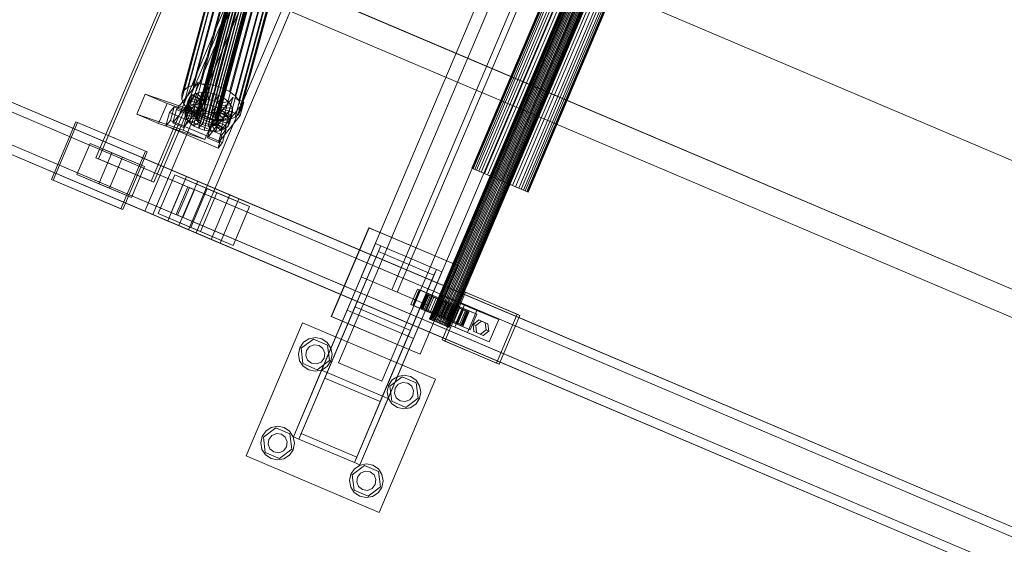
# Model space of a CAD drawing. Header units: millimetres. Extents: x -4738 to 65662, y -68080 to 6847.
# Tile 593 of 656: x 24950 to 25767, y -21826 to -21391. Entities that reach past the tile are written whole.
import ezdxf

# ---------------------------------------------------------------- set-up
doc = ezdxf.new("R2010")
doc.units = ezdxf.units.MM
doc.layers.add('superior_C10', color=7, linetype='Continuous', lineweight=0)

msp = doc.modelspace()

# ---------------------------------------------------------------- linework, layer by layer
at = {"layer": 'superior_C10'}
for p, q in [((18241.459, -18440.523), (27684.903, -22449.244)), ((27685.833, -22449.639), (18242.389, -18440.917)), ((25013.369, -21505.298), (25345.506, -20722.876)), ((25347.72, -20723.816), (25015.584, -21506.238)), ((25054.002, -21549.706), (25405.677, -20721.259)), ((25412.135, -20724), (25060.461, -21552.448)), ((25441.749, -20736.571), (25090.075, -21565.019)), ((25096.534, -21567.761), (25448.208, -20739.313)), ((25391.318, -20742.323), (25059.181, -21524.745)), ((25061.396, -21525.685), (25393.532, -20743.263)), ((25214.661, -21675.491), (25607.76, -20749.457)), ((25643.66, -20764.696), (25250.56, -21690.73)), ((25569.567, -20812.557), (25233.523, -21604.185)), ((25594.881, -20823.303), (25258.837, -21614.931)), ((25263.439, -21616.884), (25599.484, -20825.257)), ((25633.941, -20829.02), (25290.082, -21639.058)), ((25290.236, -21639.123), (25634.095, -20829.085)), ((25634.352, -20829.195), (25290.493, -21639.232)), ((25634.801, -20829.385), (25290.942, -21639.423)), ((25635.298, -20829.596), (25291.438, -21639.634)), ((25636.013, -20829.9), (25292.153, -21639.937)), ((25636.715, -20830.198), (25292.855, -21640.235)), ((25637.646, -20830.593), (25293.787, -21640.631)), ((25638.506, -20830.958), (25294.647, -21640.996)), ((25639.591, -20831.419), (25295.732, -21641.456)), ((25640.55, -20831.826), (25296.691, -21641.863)), ((25288.753, -21627.63), (25624.797, -20836.002)), ((25641.715, -20832.32), (25297.855, -21642.358)), ((25642.707, -20832.741), (25298.848, -21642.779)), ((25643.872, -20833.236), (25300.013, -21643.273)), ((25644.831, -20833.643), (25300.972, -21643.68)), ((25645.916, -20834.104), (25302.057, -21644.141)), ((25646.776, -20834.468), (25302.917, -21644.506)), ((25647.708, -20834.864), (25303.848, -21644.902)), ((25648.41, -20835.162), (25304.55, -21645.2)), ((25649.125, -20835.466), (25305.265, -21645.503)), ((25649.621, -20835.676), (25305.762, -21645.714)), ((25650.07, -20835.867), (25306.211, -21645.905)), ((25650.327, -20835.976), (25306.468, -21646.014)), ((25650.481, -20836.041), (25306.621, -21646.079)), ((25568.524, -20941.23), (25325.361, -21514.055)), ((25325.794, -21514.239), (25568.957, -20941.413)), ((25569.682, -20941.721), (25326.519, -21514.547)), ((25570.951, -20942.26), (25327.788, -21515.085)), ((25572.352, -20942.854), (25329.189, -21515.68)), ((25574.37, -20943.711), (25331.206, -21516.536)), ((25576.351, -20944.552), (25333.188, -21517.377)), ((25578.98, -20945.668), (25335.817, -21518.494)), ((25581.407, -20946.698), (25338.244, -21519.524)), ((25584.469, -20947.998), (25341.306, -21520.824)), ((25587.176, -20949.147), (25344.013, -21521.973)), ((25590.462, -20950.542), (25347.299, -21523.368)), ((25593.264, -20951.732), (25350.101, -21524.557)), ((25596.55, -20953.127), (25353.387, -21525.952)), ((25599.257, -20954.275), (25356.094, -21527.101)), ((25602.319, -20955.575), (25359.156, -21528.401)), ((25604.746, -20956.605), (25361.582, -21529.431)), ((25607.375, -20957.722), (25364.212, -21530.547)), ((25609.357, -20958.563), (25366.193, -21531.388)), ((25611.374, -20959.419), (25368.211, -21532.245)), ((25612.775, -20960.014), (25369.612, -21532.84)), ((25614.044, -20960.553), (25370.881, -21533.378)), ((25614.769, -20960.86), (25371.606, -21533.686)), ((25615.202, -20961.044), (25372.039, -21533.869)), ((25088.591, -21520.934), (24006.42, -21061.555)), ((25097.818, -21524.851), (24015.647, -21065.472)), ((25124.576, -21536.21), (24042.405, -21076.83)), ((25085.425, -21527.738), (24038.315, -21083.242)), ((25131.958, -21539.343), (24049.786, -21079.964)), ((25095.124, -21531.855), (24048.014, -21087.359)), ((25072.961, -21557.754), (23990.79, -21098.375)), ((24000.017, -21102.292), (25082.188, -21561.671)), ((25075.656, -21550.75), (24028.547, -21106.255)), ((25108.946, -21573.03), (24026.775, -21113.65)), ((24034.156, -21116.784), (25116.328, -21576.163)), ((24038.246, -21110.372), (25085.355, -21554.867)), ((25171.292, -21251.857), (26055.345, -21627.136)), ((26056.444, -21627.602), (25172.391, -21252.324)), ((25152.641, -21264.342), (25096.517, -21472.782)), ((25152.647, -21262.991), (25096.522, -21471.43)), ((25097.122, -21470.233), (25153.246, -21261.793)), ((25154.398, -21260.831), (25098.273, -21469.271)), ((25148.049, -21264.403), (25099.666, -21444.092)), ((25156.024, -21260.17), (25099.9, -21468.609)), ((25158.014, -21259.855), (25101.889, -21468.294)), ((25160.232, -21259.907), (25104.107, -21468.347)), ((25154.308, -21264.551), (25105.925, -21444.24)), ((25162.526, -21260.323), (25106.402, -21468.763)), ((25164.741, -21261.075), (25108.617, -21469.515)), ((25166.725, -21262.111), (25110.601, -21470.551)), ((25168.344, -21263.361), (25112.22, -21471.801)), ((25169.487, -21264.74), (25113.362, -21473.179)), ((25086.209, -21449.563), (25134.592, -21269.874)), ((25137.843, -21267.158), (25089.46, -21446.848)), ((25142.433, -21265.292), (25094.05, -21444.982)), ((25153.23, -21265.755), (25097.106, -21474.195)), ((25154.373, -21267.133), (25098.248, -21475.573)), ((25155.991, -21268.383), (25099.867, -21476.823)), ((25157.976, -21269.419), (25101.851, -21477.859)), ((25160.191, -21270.171), (25104.066, -21478.611)), ((25162.485, -21270.588), (25106.361, -21479.027)), ((25164.703, -21270.64), (25108.578, -21479.08)), ((25166.693, -21270.325), (25110.568, -21478.765)), ((25168.319, -21269.664), (25112.195, -21478.103)), ((25160.783, -21265.726), (25112.4, -21445.415)), ((25169.471, -21268.702), (25113.346, -21477.141)), ((25170.07, -21267.504), (25113.946, -21475.944)), ((25170.075, -21266.153), (25113.951, -21474.592)), ((25167.034, -21267.848), (25118.651, -21447.537)), ((25172.635, -21270.772), (25124.252, -21450.462)), ((25132.887, -21277.067), (25084.504, -21456.756)), ((25132.902, -21273.253), (25084.519, -21452.943)), ((25134.548, -21281.055), (25086.165, -21460.744)), ((25177.203, -21274.3), (25128.82, -21453.989)), ((25180.428, -21278.19), (25132.044, -21457.879)), ((25137.773, -21284.945), (25089.389, -21464.635)), ((25142.341, -21288.473), (25093.958, -21468.162)), ((25180.383, -21289.371), (25132, -21469.061)), ((25182.074, -21285.992), (25133.691, -21465.681)), ((25182.089, -21282.178), (25133.706, -21461.867)), ((25147.941, -21291.397), (25099.558, -21471.086)), ((25154.192, -21293.519), (25105.809, -21473.208)), ((25160.668, -21294.694), (25112.285, -21474.383)), ((25166.927, -21294.842), (25118.544, -21474.531)), ((25172.542, -21293.953), (25124.159, -21473.642)), ((25177.132, -21292.087), (25128.749, -21471.776)), ((25145.487, -21347.691), (26029.541, -21722.97)), ((26030.639, -21723.437), (25146.586, -21348.158)), ((25080.134, -21465.237), (25098.175, -21442.986)), ((25094.05, -21444.982), (25099.666, -21444.092)), ((25098.175, -21442.986), (25095.164, -21454.166)), ((25107.189, -21446.824), (25098.175, -21442.986)), ((25099.666, -21444.092), (25105.925, -21444.24)), ((25105.925, -21444.24), (25112.4, -21445.415)), ((25047.285, -21469.192), (25054.271, -21452.605)), ((25054.271, -21452.605), (25072.307, -21460.261)), ((25054.271, -21452.605), (25092.785, -21465.838)), ((25084.504, -21456.756), (25084.519, -21452.943)), ((25084.519, -21452.943), (25086.209, -21449.563)), ((25086.209, -21449.563), (25089.46, -21446.848)), ((25107.189, -21446.824), (25089.148, -21469.075)), ((25089.46, -21446.848), (25094.05, -21444.982)), ((25096.983, -21451.787), (25093.55, -21453.183)), ((25096.983, -21451.787), (25094.403, -21461.37)), ((25101.184, -21451.122), (25096.983, -21451.787)), ((25102.91, -21457.429), (25096.983, -21451.787)), ((25101.184, -21451.122), (25098.603, -21460.705)), ((25104.9, -21457.114), (25101.184, -21451.122)), ((25105.866, -21451.232), (25101.184, -21451.122)), ((25105.866, -21451.232), (25103.285, -21460.816)), ((25104.178, -21458.004), (25107.189, -21446.824)), ((25107.118, -21457.166), (25105.866, -21451.232)), ((25110.71, -21452.111), (25105.866, -21451.232)), ((25110.71, -21452.111), (25108.129, -21461.695)), ((25109.412, -21457.582), (25110.71, -21452.111)), ((25115.386, -21453.699), (25110.71, -21452.111)), ((25112.4, -21445.415), (25118.651, -21447.537)), ((25118.651, -21447.537), (25124.252, -21450.462)), ((25124.252, -21450.462), (25128.82, -21453.989)), ((25072.307, -21460.261), (25065.321, -21476.848)), ((25072.307, -21460.261), (25110.821, -21473.495)), ((25095.164, -21454.166), (25077.124, -21476.418)), ((25086.165, -21460.744), (25084.504, -21456.756)), ((25086.138, -21480.256), (25104.178, -21458.004)), ((25089.389, -21464.635), (25086.165, -21460.744)), ((25089.842, -21460.595), (25087.262, -21470.178)), ((25089.853, -21457.742), (25087.273, -21467.325)), ((25088.538, -21464.797), (25091.118, -21455.214)), ((25089.853, -21457.742), (25089.842, -21460.595)), ((25099.528, -21461.601), (25089.842, -21460.595)), ((25089.842, -21460.595), (25091.085, -21463.578)), ((25091.118, -21455.214), (25089.853, -21457.742)), ((25099.533, -21460.25), (25089.853, -21457.742)), ((25093.55, -21453.183), (25090.97, -21462.766)), ((25093.55, -21453.183), (25091.118, -21455.214)), ((25091.118, -21455.214), (25100.132, -21459.052)), ((25101.284, -21458.09), (25093.55, -21453.183)), ((25094.403, -21461.37), (25098.603, -21460.705)), ((25095.164, -21454.166), (25104.178, -21458.004)), ((25096.953, -21469.833), (25099.533, -21460.25)), ((25100.132, -21459.052), (25097.552, -21468.635)), ((25098.603, -21460.705), (25102.32, -21466.697)), ((25098.603, -21460.705), (25103.285, -21460.816)), ((25098.703, -21467.673), (25101.284, -21458.09)), ((25099.528, -21461.601), (25099.533, -21460.25)), ((25099.533, -21460.25), (25100.132, -21459.052)), ((25100.132, -21459.052), (25101.284, -21458.09)), ((25100.33, -21467.012), (25102.91, -21457.429)), ((25101.284, -21458.09), (25102.91, -21457.429)), ((25102.32, -21466.697), (25104.9, -21457.114)), ((25102.91, -21457.429), (25104.9, -21457.114)), ((25103.285, -21460.816), (25104.537, -21466.749)), ((25103.285, -21460.816), (25108.129, -21461.695)), ((25104.537, -21466.749), (25107.118, -21457.166)), ((25104.9, -21457.114), (25107.118, -21457.166)), ((25106.832, -21467.166), (25109.412, -21457.582)), ((25107.118, -21457.166), (25109.412, -21457.582)), ((25108.979, -21477.519), (25127.019, -21455.268)), ((25109.047, -21467.918), (25111.627, -21458.334)), ((25109.412, -21457.582), (25111.627, -21458.334)), ((25111.031, -21468.954), (25113.612, -21459.37)), ((25111.627, -21458.334), (25115.386, -21453.699)), ((25111.627, -21458.334), (25113.612, -21459.37)), ((25112.65, -21470.204), (25115.23, -21460.62)), ((25115.386, -21453.699), (25112.805, -21463.282)), ((25113.612, -21459.37), (25119.575, -21455.886)), ((25113.612, -21459.37), (25115.23, -21460.62)), ((25115.23, -21460.62), (25122.992, -21458.525)), ((25115.23, -21460.62), (25116.373, -21461.999)), ((25119.575, -21455.886), (25115.386, -21453.699)), ((25119.575, -21455.886), (25116.994, -21465.47)), ((25136.033, -21459.106), (25117.992, -21481.357)), ((25122.992, -21458.525), (25119.575, -21455.886)), ((25122.992, -21458.525), (25120.412, -21468.108)), ((25125.404, -21461.435), (25122.992, -21458.525)), ((25127.019, -21455.268), (25124.009, -21466.448)), ((25136.033, -21459.106), (25127.019, -21455.268)), ((25128.82, -21453.989), (25132.044, -21457.879)), ((25132.044, -21457.879), (25133.706, -21461.867)), ((25133.023, -21470.286), (25136.033, -21459.106)), ((25065.321, -21476.848), (25047.285, -21469.192)), ((25085.799, -21482.426), (25047.285, -21469.192)), ((25071.413, -21478.975), (25074.423, -21467.794)), ((25074.423, -21467.794), (25078.182, -21463.158)), ((25074.423, -21467.794), (25117.69, -21486.217)), ((25078.182, -21463.158), (25075.171, -21474.339)), ((25077.124, -21476.418), (25080.134, -21465.237)), ((25121.448, -21481.581), (25078.182, -21463.158)), ((25080.134, -21465.237), (25089.148, -21469.075)), ((25092.785, -21465.838), (25085.799, -21482.426)), ((25089.148, -21469.075), (25086.138, -21480.256)), ((25087.262, -21470.178), (25087.273, -21467.325)), ((25087.273, -21467.325), (25088.538, -21464.797)), ((25087.273, -21467.325), (25096.953, -21469.833)), ((25091.085, -21463.578), (25088.504, -21473.161)), ((25088.538, -21464.797), (25090.97, -21462.766)), ((25097.552, -21468.635), (25088.538, -21464.797)), ((25093.958, -21468.162), (25089.389, -21464.635)), ((25093.497, -21466.488), (25090.916, -21476.071)), ((25090.97, -21462.766), (25094.403, -21461.37)), ((25090.97, -21462.766), (25098.703, -21467.673)), ((25100.116, -21463.014), (25091.085, -21463.578)), ((25091.085, -21463.578), (25093.497, -21466.488)), ((25110.821, -21473.495), (25092.785, -21465.838)), ((25101.259, -21464.392), (25093.497, -21466.488)), ((25093.497, -21466.488), (25096.914, -21469.127)), ((25099.558, -21471.086), (25093.958, -21468.162)), ((25096.914, -21469.127), (25094.334, -21478.71)), ((25094.403, -21461.37), (25100.33, -21467.012)), ((25102.877, -21465.642), (25096.914, -21469.127)), ((25096.914, -21469.127), (25101.103, -21471.314)), ((25096.947, -21471.184), (25099.528, -21461.601)), ((25097.552, -21468.635), (25096.953, -21469.833)), ((25097.122, -21470.233), (25098.273, -21469.271)), ((25097.536, -21472.597), (25100.116, -21463.014)), ((25098.703, -21467.673), (25097.552, -21468.635)), ((25098.273, -21469.271), (25099.9, -21468.609)), ((25098.678, -21473.976), (25101.259, -21464.392)), ((25100.33, -21467.012), (25098.703, -21467.673)), ((25100.116, -21463.014), (25099.528, -21461.601)), ((25099.9, -21468.609), (25101.889, -21468.294)), ((25101.259, -21464.392), (25100.116, -21463.014)), ((25100.297, -21475.226), (25102.877, -21465.642)), ((25102.32, -21466.697), (25100.33, -21467.012)), ((25104.862, -21466.678), (25101.103, -21471.314)), ((25102.877, -21465.642), (25101.259, -21464.392)), ((25101.889, -21468.294), (25104.107, -21468.347)), ((25102.281, -21476.262), (25104.862, -21466.678)), ((25104.537, -21466.749), (25102.32, -21466.697)), ((25104.862, -21466.678), (25102.877, -21465.642)), ((25104.107, -21468.347), (25106.402, -21468.763)), ((25104.496, -21477.014), (25107.077, -21467.43)), ((25106.832, -21467.166), (25104.537, -21466.749)), ((25107.077, -21467.43), (25104.862, -21466.678)), ((25107.077, -21467.43), (25105.779, -21472.901)), ((25124.009, -21466.448), (25105.968, -21488.7)), ((25106.402, -21468.763), (25108.617, -21469.515)), ((25106.791, -21477.43), (25109.371, -21467.847)), ((25108.129, -21461.695), (25106.832, -21467.166)), ((25109.047, -21467.918), (25106.832, -21467.166)), ((25109.371, -21467.847), (25107.077, -21467.43)), ((25108.129, -21461.695), (25112.805, -21463.282)), ((25109.009, -21477.482), (25111.589, -21467.899)), ((25112.805, -21463.282), (25109.047, -21467.918)), ((25111.031, -21468.954), (25109.047, -21467.918)), ((25111.589, -21467.899), (25109.371, -21467.847)), ((25109.371, -21467.847), (25110.623, -21473.78)), ((25110.998, -21477.167), (25113.579, -21467.584)), ((25116.994, -21465.47), (25111.031, -21468.954)), ((25112.65, -21470.204), (25111.031, -21468.954)), ((25113.579, -21467.584), (25111.589, -21467.899)), ((25111.589, -21467.899), (25115.305, -21473.891)), ((25112.625, -21476.506), (25115.205, -21466.923)), ((25120.412, -21468.108), (25112.65, -21470.204)), ((25112.805, -21463.282), (25116.994, -21465.47)), ((25115.205, -21466.923), (25113.579, -21467.584)), ((25113.579, -21467.584), (25119.506, -21473.226)), ((25113.777, -21475.544), (25116.357, -21465.961)), ((25113.792, -21471.582), (25116.373, -21461.999)), ((25114.376, -21474.347), (25116.956, -21464.763)), ((25114.381, -21472.995), (25116.961, -21463.412)), ((25116.357, -21465.961), (25115.205, -21466.923)), ((25115.205, -21466.923), (25122.939, -21471.83)), ((25116.956, -21464.763), (25116.357, -21465.961)), ((25116.357, -21465.961), (25125.371, -21469.799)), ((25116.373, -21461.999), (25125.404, -21461.435)), ((25116.373, -21461.999), (25116.961, -21463.412)), ((25116.961, -21463.412), (25116.956, -21464.763)), ((25116.956, -21464.763), (25126.636, -21467.271)), ((25116.961, -21463.412), (25126.647, -21464.418)), ((25116.994, -21465.47), (25120.412, -21468.108)), ((25120.412, -21468.108), (25122.824, -21471.018)), ((25125.404, -21461.435), (25122.824, -21471.018)), ((25124.009, -21466.448), (25133.023, -21470.286)), ((25126.636, -21467.271), (25124.055, -21476.854)), ((25126.647, -21464.418), (25124.066, -21474.001)), ((25125.371, -21469.799), (25126.636, -21467.271)), ((25126.647, -21464.418), (25125.404, -21461.435)), ((25126.636, -21467.271), (25126.647, -21464.418)), ((25132, -21469.061), (25128.749, -21471.776)), ((25133.691, -21465.681), (25132, -21469.061)), ((25133.706, -21461.867), (25133.691, -21465.681)), ((24976.355, -21523.263), (24996.674, -21475.397)), ((24998.15, -21476.024), (24977.831, -21523.89)), ((24996.674, -21475.397), (25054.39, -21499.898)), ((24996.674, -21475.397), (24998.15, -21476.024)), ((25055.866, -21500.524), (24998.15, -21476.024)), ((25065.321, -21476.848), (25103.835, -21490.082)), ((25075.171, -21474.339), (25071.413, -21478.975)), ((25075.171, -21474.339), (25118.438, -21492.762)), ((25086.138, -21480.256), (25077.124, -21476.418)), ((25088.504, -21473.161), (25087.262, -21470.178)), ((25087.262, -21470.178), (25096.947, -21471.184)), ((25088.504, -21473.161), (25097.536, -21472.597)), ((25090.916, -21476.071), (25088.504, -21473.161)), ((25090.916, -21476.071), (25098.678, -21473.976)), ((25094.334, -21478.71), (25090.916, -21476.071)), ((25094.334, -21478.71), (25100.297, -21475.226)), ((25096.517, -21472.782), (25096.522, -21471.43)), ((25097.106, -21474.195), (25096.517, -21472.782)), ((25096.522, -21471.43), (25097.122, -21470.233)), ((25096.953, -21469.833), (25096.947, -21471.184)), ((25096.947, -21471.184), (25097.536, -21472.597)), ((25098.248, -21475.573), (25097.106, -21474.195)), ((25097.536, -21472.597), (25098.678, -21473.976)), ((25099.867, -21476.823), (25098.248, -21475.573)), ((25101.103, -21471.314), (25098.523, -21480.898)), ((25098.523, -21480.898), (25102.281, -21476.262)), ((25098.678, -21473.976), (25100.297, -21475.226)), ((25105.809, -21473.208), (25099.558, -21471.086)), ((25101.851, -21477.859), (25099.867, -21476.823)), ((25100.297, -21475.226), (25102.281, -21476.262)), ((25101.103, -21471.314), (25105.779, -21472.901)), ((25102.281, -21476.262), (25104.496, -21477.014)), ((25105.779, -21472.901), (25103.199, -21482.485)), ((25103.199, -21482.485), (25104.496, -21477.014)), ((25103.835, -21490.082), (25110.821, -21473.495)), ((25104.496, -21477.014), (25106.791, -21477.43)), ((25105.779, -21472.901), (25110.623, -21473.78)), ((25112.285, -21474.383), (25105.809, -21473.208)), ((25108.043, -21483.364), (25106.791, -21477.43)), ((25106.791, -21477.43), (25109.009, -21477.482)), ((25110.623, -21473.78), (25108.043, -21483.364)), ((25108.617, -21469.515), (25110.601, -21470.551)), ((25109.009, -21477.482), (25110.998, -21477.167)), ((25112.725, -21483.474), (25109.009, -21477.482)), ((25110.601, -21470.551), (25112.22, -21471.801)), ((25110.623, -21473.78), (25115.305, -21473.891)), ((25110.998, -21477.167), (25112.625, -21476.506)), ((25116.925, -21482.809), (25110.998, -21477.167)), ((25113.346, -21477.141), (25112.195, -21478.103)), ((25112.22, -21471.801), (25113.362, -21473.179)), ((25118.544, -21474.531), (25112.285, -21474.383)), ((25112.625, -21476.506), (25113.777, -21475.544)), ((25120.359, -21481.413), (25112.625, -21476.506)), ((25113.792, -21471.582), (25112.65, -21470.204)), ((25115.305, -21473.891), (25112.725, -21483.474)), ((25113.946, -21475.944), (25113.346, -21477.141)), ((25113.362, -21473.179), (25113.951, -21474.592)), ((25113.777, -21475.544), (25114.376, -21474.347)), ((25122.79, -21479.382), (25113.777, -21475.544)), ((25122.824, -21471.018), (25113.792, -21471.582)), ((25114.381, -21472.995), (25113.792, -21471.582)), ((25113.951, -21474.592), (25113.946, -21475.944)), ((25114.376, -21474.347), (25114.381, -21472.995)), ((25124.055, -21476.854), (25114.376, -21474.347)), ((25124.066, -21474.001), (25114.381, -21472.995)), ((25114.982, -21492.538), (25133.023, -21470.286)), ((25115.305, -21473.891), (25119.506, -21473.226)), ((25119.506, -21473.226), (25116.925, -21482.809)), ((25124.159, -21473.642), (25118.544, -21474.531)), ((25119.506, -21473.226), (25122.939, -21471.83)), ((25122.939, -21471.83), (25120.359, -21481.413)), ((25125.371, -21469.799), (25122.79, -21479.382)), ((25124.055, -21476.854), (25122.79, -21479.382)), ((25122.824, -21471.018), (25124.066, -21474.001)), ((25122.939, -21471.83), (25125.371, -21469.799)), ((25124.066, -21474.001), (25124.055, -21476.854)), ((25128.749, -21471.776), (25124.159, -21473.642)), ((25114.679, -21497.398), (25071.413, -21478.975)), ((25085.799, -21482.426), (25103.835, -21490.082)), ((25098.523, -21480.898), (25094.334, -21478.71)), ((25103.199, -21482.485), (25098.523, -21480.898)), ((25104.066, -21478.611), (25101.851, -21477.859)), ((25108.043, -21483.364), (25103.199, -21482.485)), ((25106.361, -21479.027), (25104.066, -21478.611)), ((25105.968, -21488.7), (25108.979, -21477.519)), ((25108.578, -21479.08), (25106.361, -21479.027)), ((25112.725, -21483.474), (25108.043, -21483.364)), ((25110.568, -21478.765), (25108.578, -21479.08)), ((25108.979, -21477.519), (25117.992, -21481.357)), ((25112.195, -21478.103), (25110.568, -21478.765)), ((25116.925, -21482.809), (25112.725, -21483.474)), ((25117.992, -21481.357), (25114.982, -21492.538)), ((25120.359, -21481.413), (25116.925, -21482.809)), ((25121.448, -21481.581), (25117.69, -21486.217)), ((25118.438, -21492.762), (25121.448, -21481.581)), ((25122.79, -21479.382), (25120.359, -21481.413)), ((24997.482, -21519.195), (25008.423, -21493.421)), ((25008.423, -21493.421), (25035.477, -21504.906)), ((25008.423, -21493.421), (25026.634, -21501.152)), ((25114.982, -21492.538), (25105.968, -21488.7)), ((25117.69, -21486.217), (25114.679, -21497.398)), ((25114.679, -21497.398), (25118.438, -21492.762)), ((25026.634, -21501.152), (25015.693, -21526.926)), ((25053.688, -21512.636), (25026.634, -21501.152)), ((25054.39, -21499.898), (25034.071, -21547.763)), ((25035.547, -21548.39), (25055.866, -21500.524)), ((25055.866, -21500.524), (25054.39, -21499.898)), ((25059.181, -21524.745), (25013.369, -21505.298)), ((25015.584, -21506.238), (25013.369, -21505.298)), ((25015.584, -21506.238), (25061.396, -21525.685)), ((25035.477, -21504.906), (25024.536, -21530.68)), ((25053.688, -21512.636), (25035.477, -21504.906)), ((25042.747, -21538.41), (25053.688, -21512.636)), ((25326.519, -21514.547), (25325.361, -21514.055)), ((25325.361, -21514.055), (25325.794, -21514.239)), ((25325.794, -21514.239), (25327.788, -21515.085)), ((25329.189, -21515.68), (25326.519, -21514.547)), ((25327.788, -21515.085), (25331.206, -21516.536)), ((25333.188, -21517.377), (25329.189, -21515.68)), ((25331.206, -21516.536), (25335.817, -21518.494)), ((25338.244, -21519.524), (25333.188, -21517.377)), ((25034.071, -21547.763), (24976.355, -21523.263)), ((24977.831, -21523.89), (24976.355, -21523.263)), ((24977.831, -21523.89), (25035.547, -21548.39)), ((25024.536, -21530.68), (24997.482, -21519.195)), ((25015.693, -21526.926), (24997.482, -21519.195)), ((25059.181, -21524.745), (25061.396, -21525.685)), ((25065.024, -21551.669), (25078.701, -21519.452)), ((25088.591, -21520.934), (25072.961, -21557.754)), ((25078.701, -21519.452), (25105.755, -21530.936)), ((25078.701, -21519.452), (25113.763, -21534.336)), ((25082.188, -21561.671), (25097.818, -21524.851)), ((25097.818, -21524.851), (25088.591, -21520.934)), ((26170.763, -21980.314), (25088.591, -21520.934)), ((26179.99, -21984.231), (25097.818, -21524.851)), ((25335.817, -21518.494), (25341.306, -21520.824)), ((25344.013, -21521.973), (25338.244, -21519.524)), ((25341.306, -21520.824), (25347.299, -21523.368)), ((25350.101, -21524.557), (25344.013, -21521.973)), ((25347.299, -21523.368), (25353.387, -21525.952)), ((25356.094, -21527.101), (25350.101, -21524.557)), ((25353.387, -21525.952), (25359.156, -21528.401)), ((25015.693, -21526.926), (25042.747, -21538.41)), ((25024.536, -21530.68), (25042.747, -21538.41)), ((25075.656, -21550.75), (25085.425, -21527.738)), ((25089.656, -21529.534), (25079.887, -21552.546)), ((25081.124, -21553.071), (25090.893, -21530.059)), ((25095.124, -21531.855), (25085.355, -21554.867)), ((25085.425, -21527.738), (25095.124, -21531.855)), ((25090.893, -21530.059), (25089.656, -21529.534)), ((26206.889, -22003.797), (25089.656, -21529.534)), ((26208.127, -22004.322), (25090.893, -21530.059)), ((25105.755, -21530.936), (25092.079, -21563.154)), ((25113.763, -21534.336), (25100.087, -21566.553)), ((25105.755, -21530.936), (25140.817, -21545.82)), ((25140.817, -21545.82), (25113.763, -21534.336)), ((25361.582, -21529.431), (25356.094, -21527.101)), ((25359.156, -21528.401), (25364.212, -21530.547)), ((25366.193, -21531.388), (25361.582, -21529.431)), ((25364.212, -21530.547), (25368.211, -21532.245)), ((25369.612, -21532.84), (25366.193, -21531.388)), ((25368.211, -21532.245), (25370.881, -21533.378)), ((25371.606, -21533.686), (25369.612, -21532.84)), ((25370.881, -21533.378), (25372.039, -21533.869)), ((25372.039, -21533.869), (25371.606, -21533.686)), ((25124.576, -21536.21), (25108.946, -21573.03)), ((25116.328, -21576.163), (25131.958, -21539.343)), ((25131.958, -21539.343), (25124.576, -21536.21)), ((26206.748, -21995.589), (25124.576, -21536.21)), ((26214.129, -21998.723), (25131.958, -21539.343)), ((25034.071, -21547.763), (25035.547, -21548.39)), ((25090.075, -21565.019), (25054.002, -21549.706)), ((25060.461, -21552.448), (25054.002, -21549.706)), ((25085.355, -21554.867), (25075.656, -21550.75)), ((25127.141, -21578.038), (25140.817, -21545.82)), ((25060.461, -21552.448), (25096.534, -21567.761)), ((25092.079, -21563.154), (25065.024, -21551.669)), ((25100.087, -21566.553), (25065.024, -21551.669)), ((25072.961, -21557.754), (25082.188, -21561.671)), ((26155.133, -22017.134), (25072.961, -21557.754)), ((25079.887, -21552.546), (25081.124, -21553.071)), ((26197.121, -22026.81), (25079.887, -21552.546)), ((25081.124, -21553.071), (26198.358, -22027.335)), ((25082.188, -21561.671), (26164.36, -22021.051)), ((25090.075, -21565.019), (25096.534, -21567.761)), ((25092.079, -21563.154), (25127.141, -21578.038)), ((25100.087, -21566.553), (25127.141, -21578.038)), ((25208.688, -21637.097), (25239.948, -21563.458)), ((25208.873, -21637.176), (25240.133, -21563.536)), ((25239.948, -21563.458), (25313.588, -21594.718)), ((25240.133, -21563.536), (25313.773, -21594.796)), ((25108.946, -21573.03), (25116.328, -21576.163)), ((26191.118, -22032.409), (25108.946, -21573.03)), ((25116.328, -21576.163), (26198.499, -22035.543)), ((25200.671, -21681.575), (25245.246, -21576.57)), ((25247.894, -21583.126), (25203.32, -21688.132)), ((25249.848, -21578.524), (25205.274, -21683.529)), ((25245.246, -21576.57), (25221.801, -21631.8)), ((25226.403, -21633.754), (25249.848, -21578.524)), ((25249.848, -21578.524), (25245.246, -21576.57)), ((25249.848, -21578.524), (25247.894, -21583.126)), ((25247.894, -21583.126), (25293.919, -21602.664)), ((25295.873, -21598.061), (25249.848, -21578.524)), ((25251.299, -21703.067), (25295.873, -21598.061)), ((25300.476, -21600.015), (25255.901, -21705.02)), ((25295.873, -21598.061), (25272.428, -21653.291)), ((25277.031, -21655.245), (25300.476, -21600.015)), ((25313.588, -21594.718), (25282.328, -21668.357)), ((25313.773, -21594.796), (25282.513, -21668.436)), ((25293.919, -21602.664), (25295.873, -21598.061)), ((25300.476, -21600.015), (25295.873, -21598.061)), ((25233.523, -21604.185), (25288.753, -21627.63)), ((25249.345, -21707.669), (25293.919, -21602.664)), ((25258.837, -21614.931), (25263.439, -21616.884)), ((25274.766, -21627.124), (25280.236, -21614.237)), ((25281.713, -21614.864), (25276.242, -21627.751)), ((25276.59, -21627.899), (25282.061, -21615.012)), ((25280.236, -21614.237), (25321.72, -21631.847)), ((25280.236, -21614.237), (25281.713, -21614.864)), ((25323.196, -21632.474), (25281.713, -21614.864)), ((25282.061, -21615.012), (25292.883, -21619.606)), ((25282.061, -21615.012), (25289.812, -21618.302)), ((25300.578, -21656.55), (25317.771, -21616.048)), ((25317.771, -21616.048), (25362.861, -21635.189)), ((25317.771, -21616.048), (25319.985, -21616.988)), ((25287.927, -21618.589), (25283.238, -21629.634)), ((25283.562, -21629.772), (25288.251, -21618.726)), ((25288.793, -21618.956), (25284.104, -21630.002)), ((25289.812, -21618.302), (25284.341, -21631.189)), ((25289.742, -21619.359), (25285.053, -21630.405)), ((25290.79, -21619.804), (25286.101, -21630.85)), ((25292.883, -21619.606), (25287.412, -21632.493)), ((25292.3, -21620.445), (25287.611, -21631.491)), ((25297.116, -21622.489), (25287.927, -21618.589)), ((25287.927, -21618.589), (25288.793, -21618.956)), ((25288.251, -21618.726), (25287.927, -21618.589)), ((25289.742, -21619.359), (25288.251, -21618.726)), ((25288.251, -21618.726), (25297.269, -21622.554)), ((25297.526, -21622.663), (25288.793, -21618.956)), ((25288.793, -21618.956), (25290.79, -21619.804)), ((25293.782, -21621.074), (25289.093, -21632.12)), ((25297.975, -21622.854), (25289.742, -21619.359)), ((25292.3, -21620.445), (25289.742, -21619.359)), ((25300.633, -21622.896), (25289.812, -21618.302)), ((25298.472, -21623.065), (25290.79, -21619.804)), ((25290.79, -21619.804), (25293.782, -21621.074)), ((25295.749, -21621.909), (25291.06, -21632.955)), ((25299.187, -21623.368), (25292.3, -21620.445)), ((25295.749, -21621.909), (25292.3, -21620.445)), ((25292.427, -21633.535), (25297.116, -21622.489)), ((25297.269, -21622.554), (25292.58, -21633.6)), ((25292.837, -21633.709), (25297.526, -21622.663)), ((25297.564, -21622.679), (25292.875, -21633.725)), ((25300.633, -21622.896), (25292.883, -21619.606)), ((25293.252, -21638.231), (25301.067, -21619.821)), ((25293.286, -21633.9), (25297.975, -21622.854)), ((25299.889, -21623.666), (25293.782, -21621.074)), ((25293.782, -21621.074), (25297.564, -21622.679)), ((25293.783, -21634.111), (25298.472, -21623.065)), ((25294.498, -21634.414), (25299.187, -21623.368)), ((25295.163, -21635.783), (25300.633, -21622.896)), ((25299.855, -21623.652), (25295.166, -21634.698)), ((25295.2, -21634.712), (25299.889, -21623.666)), ((25300.821, -21624.062), (25295.749, -21621.909)), ((25299.855, -21623.652), (25295.749, -21621.909)), ((25296.132, -21635.108), (25300.821, -21624.062)), ((25296.991, -21635.473), (25301.68, -21624.427)), ((25297.526, -21622.663), (25297.116, -21622.489)), ((25297.116, -21622.489), (25297.269, -21622.554)), ((25301.879, -21624.511), (25297.19, -21635.557)), ((25297.269, -21622.554), (25297.975, -21622.854)), ((25298.472, -21623.065), (25297.526, -21622.663)), ((25301.68, -21624.427), (25297.564, -21622.679)), ((25297.564, -21622.679), (25301.879, -21624.511)), ((25297.975, -21622.854), (25299.187, -21623.368)), ((25299.889, -21623.666), (25298.472, -21623.065)), ((25299.187, -21623.368), (25300.821, -21624.062)), ((25302.766, -21624.887), (25299.855, -21623.652)), ((25304.337, -21625.555), (25299.855, -21623.652)), ((25301.68, -21624.427), (25299.889, -21623.666)), ((25300.821, -21624.062), (25302.766, -21624.887)), ((25301.067, -21619.821), (25319.104, -21627.477)), ((25301.067, -21619.821), (25329.605, -21631.935)), ((25303.724, -21625.294), (25301.68, -21624.427)), ((25303.724, -21625.294), (25301.879, -21624.511)), ((25301.879, -21624.511), (25306.433, -21626.444)), ((25319.985, -21616.988), (25302.792, -21657.49)), ((25365.076, -21636.129), (25319.985, -21616.988)), ((25221.801, -21631.8), (25177.226, -21736.805)), ((25183.783, -21734.156), (25228.357, -21629.151)), ((25221.801, -21631.8), (25226.403, -21633.754)), ((25228.357, -21629.151), (25226.403, -21633.754)), ((25274.382, -21648.689), (25228.357, -21629.151)), ((25316.249, -21644.734), (25274.766, -21627.124)), ((25276.242, -21627.751), (25274.766, -21627.124)), ((25276.242, -21627.751), (25317.726, -21645.361)), ((25287.412, -21632.493), (25276.59, -21627.899)), ((25284.341, -21631.189), (25276.59, -21627.899)), ((25284.104, -21630.002), (25283.238, -21629.634)), ((25283.238, -21629.634), (25292.427, -21633.535)), ((25283.238, -21629.634), (25283.562, -21629.772)), ((25292.58, -21633.6), (25283.562, -21629.772)), ((25283.562, -21629.772), (25285.053, -21630.405)), ((25286.101, -21630.85), (25284.104, -21630.002)), ((25284.104, -21630.002), (25292.837, -21633.709)), ((25284.341, -21631.189), (25295.163, -21635.783)), ((25285.053, -21630.405), (25293.286, -21633.9)), ((25285.053, -21630.405), (25287.611, -21631.491)), ((25289.093, -21632.12), (25286.101, -21630.85)), ((25286.101, -21630.85), (25293.783, -21634.111)), ((25287.412, -21632.493), (25295.163, -21635.783)), ((25287.611, -21631.491), (25294.498, -21634.414)), ((25287.611, -21631.491), (25291.06, -21632.955)), ((25292.875, -21633.725), (25289.093, -21632.12)), ((25289.093, -21632.12), (25295.2, -21634.712)), ((25298.077, -21635.933), (25302.766, -21624.887)), ((25299.036, -21636.34), (25303.724, -21625.294)), ((25304.337, -21625.555), (25299.648, -21636.601)), ((25300.2, -21636.835), (25304.889, -21625.789)), ((25301.193, -21637.256), (25305.882, -21626.21)), ((25306.433, -21626.444), (25301.744, -21637.49)), ((25302.357, -21637.75), (25307.046, -21626.704)), ((25302.766, -21624.887), (25304.889, -21625.789)), ((25303.316, -21638.157), (25308.005, -21627.111)), ((25305.882, -21626.21), (25303.724, -21625.294)), ((25308.892, -21627.488), (25304.203, -21638.534)), ((25304.889, -21625.789), (25304.337, -21625.555)), ((25308.892, -21627.488), (25304.337, -21625.555)), ((25304.401, -21638.618), (25309.09, -21627.572)), ((25304.889, -21625.789), (25307.046, -21626.704)), ((25305.261, -21638.983), (25309.95, -21627.937)), ((25305.448, -21640.149), (25310.919, -21627.262)), ((25308.005, -21627.111), (25305.882, -21626.21)), ((25305.882, -21626.21), (25306.433, -21626.444)), ((25306.193, -21639.379), (25310.882, -21628.333)), ((25310.916, -21628.347), (25306.227, -21639.393)), ((25306.433, -21626.444), (25310.916, -21628.347)), ((25306.895, -21639.677), (25311.584, -21628.631)), ((25307.046, -21626.704), (25308.892, -21627.488)), ((25307.046, -21626.704), (25309.09, -21627.572)), ((25307.61, -21639.98), (25312.299, -21628.934)), ((25309.95, -21627.937), (25308.005, -21627.111)), ((25308.005, -21627.111), (25310.916, -21628.347)), ((25308.106, -21640.191), (25312.795, -21629.145)), ((25313.207, -21629.32), (25308.518, -21640.366)), ((25308.556, -21640.382), (25313.245, -21629.336)), ((25308.813, -21640.491), (25313.502, -21629.445)), ((25313.207, -21629.32), (25308.892, -21627.488)), ((25308.966, -21640.556), (25313.655, -21629.51)), ((25309.09, -21627.572), (25313.207, -21629.32)), ((25309.09, -21627.572), (25310.882, -21628.333)), ((25311.584, -21628.631), (25309.95, -21627.937)), ((25309.95, -21627.937), (25315.022, -21630.09)), ((25315.022, -21630.09), (25310.333, -21641.136)), ((25310.882, -21628.333), (25316.989, -21630.925)), ((25310.882, -21628.333), (25312.299, -21628.934)), ((25310.916, -21628.347), (25315.022, -21630.09)), ((25310.919, -21627.262), (25321.741, -21631.856)), ((25310.919, -21627.262), (25318.67, -21630.552)), ((25319.104, -21627.477), (25311.289, -21645.887)), ((25312.795, -21629.145), (25311.584, -21628.631)), ((25311.584, -21628.631), (25318.471, -21631.554)), ((25312.299, -21628.934), (25319.98, -21632.195)), ((25312.299, -21628.934), (25313.245, -21629.336)), ((25316.989, -21630.925), (25312.3, -21641.971)), ((25313.502, -21629.445), (25312.795, -21629.145)), ((25312.795, -21629.145), (25321.028, -21632.64)), ((25318.67, -21630.552), (25313.199, -21643.439)), ((25316.989, -21630.925), (25313.207, -21629.32)), ((25313.245, -21629.336), (25321.977, -21633.043)), ((25313.245, -21629.336), (25313.655, -21629.51)), ((25313.655, -21629.51), (25313.502, -21629.445)), ((25313.502, -21629.445), (25322.52, -21633.273)), ((25313.655, -21629.51), (25322.843, -21633.41)), ((25318.471, -21631.554), (25313.782, -21642.6)), ((25315.022, -21630.09), (25318.471, -21631.554)), ((25319.98, -21632.195), (25315.291, -21643.241)), ((25321.72, -21631.847), (25316.249, -21644.734)), ((25321.741, -21631.856), (25316.27, -21644.743)), ((25321.028, -21632.64), (25316.339, -21643.686)), ((25319.98, -21632.195), (25316.989, -21630.925)), ((25317.726, -21645.361), (25323.196, -21632.474)), ((25318.471, -21631.554), (25321.028, -21632.64)), ((25329.491, -21635.146), (25318.67, -21630.552)), ((25347.641, -21639.591), (25319.104, -21627.477)), ((25321.977, -21633.043), (25319.98, -21632.195)), ((25321.028, -21632.64), (25322.52, -21633.273)), ((25323.196, -21632.474), (25321.72, -21631.847)), ((25329.491, -21635.146), (25321.741, -21631.856)), ((25329.605, -21631.935), (25321.79, -21650.345)), ((25347.641, -21639.591), (25329.605, -21631.935)), ((25181.829, -21738.759), (25226.403, -21633.754)), ((25282.328, -21668.357), (25208.688, -21637.097)), ((25282.513, -21668.436), (25208.873, -21637.176)), ((25226.403, -21633.754), (25272.428, -21653.291)), ((25290.493, -21639.232), (25290.082, -21639.058)), ((25290.082, -21639.058), (25290.236, -21639.123)), ((25290.236, -21639.123), (25290.942, -21639.423)), ((25291.438, -21639.634), (25290.493, -21639.232)), ((25290.942, -21639.423), (25292.153, -21639.937)), ((25291.06, -21632.955), (25296.132, -21635.108)), ((25291.06, -21632.955), (25295.166, -21634.698)), ((25292.855, -21640.235), (25291.438, -21639.634)), ((25292.153, -21639.937), (25293.787, -21640.631)), ((25292.427, -21633.535), (25292.837, -21633.709)), ((25292.58, -21633.6), (25292.427, -21633.535)), ((25293.286, -21633.9), (25292.58, -21633.6)), ((25292.837, -21633.709), (25293.783, -21634.111)), ((25294.647, -21640.996), (25292.855, -21640.235)), ((25297.19, -21635.557), (25292.875, -21633.725)), ((25292.875, -21633.725), (25296.991, -21635.473)), ((25311.289, -21645.887), (25293.252, -21638.231)), ((25321.79, -21650.345), (25293.252, -21638.231)), ((25294.498, -21634.414), (25293.286, -21633.9)), ((25293.783, -21634.111), (25295.2, -21634.712)), ((25293.787, -21640.631), (25295.732, -21641.456)), ((25296.132, -21635.108), (25294.498, -21634.414)), ((25295.166, -21634.698), (25298.077, -21635.933)), ((25295.166, -21634.698), (25299.648, -21636.601)), ((25295.2, -21634.712), (25296.991, -21635.473)), ((25298.077, -21635.933), (25296.132, -21635.108)), ((25296.991, -21635.473), (25299.036, -21636.34)), ((25301.744, -21637.49), (25297.19, -21635.557)), ((25297.19, -21635.557), (25299.036, -21636.34)), ((25300.2, -21636.835), (25298.077, -21635.933)), ((25299.036, -21636.34), (25301.193, -21637.256)), ((25299.648, -21636.601), (25300.2, -21636.835)), ((25299.648, -21636.601), (25304.203, -21638.534)), ((25302.357, -21637.75), (25300.2, -21636.835)), ((25301.744, -21637.49), (25301.193, -21637.256)), ((25301.193, -21637.256), (25303.316, -21638.157)), ((25306.227, -21639.393), (25301.744, -21637.49)), ((25304.203, -21638.534), (25302.357, -21637.75)), ((25304.401, -21638.618), (25302.357, -21637.75)), ((25306.227, -21639.393), (25303.316, -21638.157)), ((25303.316, -21638.157), (25305.261, -21638.983)), ((25304.203, -21638.534), (25308.518, -21640.366)), ((25308.518, -21640.366), (25304.401, -21638.618)), ((25306.193, -21639.379), (25304.401, -21638.618)), ((25310.333, -21641.136), (25305.261, -21638.983)), ((25305.261, -21638.983), (25306.895, -21639.677)), ((25316.27, -21644.743), (25305.448, -21640.149)), ((25313.199, -21643.439), (25305.448, -21640.149)), ((25312.3, -21641.971), (25306.193, -21639.379)), ((25307.61, -21639.98), (25306.193, -21639.379)), ((25310.333, -21641.136), (25306.227, -21639.393)), ((25313.782, -21642.6), (25306.895, -21639.677)), ((25306.895, -21639.677), (25308.106, -21640.191)), ((25315.291, -21643.241), (25307.61, -21639.98)), ((25308.556, -21640.382), (25307.61, -21639.98)), ((25316.339, -21643.686), (25308.106, -21640.191)), ((25308.106, -21640.191), (25308.813, -21640.491)), ((25308.518, -21640.366), (25312.3, -21641.971)), ((25317.288, -21644.089), (25308.556, -21640.382)), ((25308.966, -21640.556), (25308.556, -21640.382)), ((25317.831, -21644.319), (25308.813, -21640.491)), ((25308.813, -21640.491), (25308.966, -21640.556)), ((25318.154, -21644.456), (25308.966, -21640.556)), ((25321.977, -21633.043), (25317.288, -21644.089)), ((25322.52, -21633.273), (25317.831, -21644.319)), ((25322.843, -21633.41), (25318.154, -21644.456)), ((25322.843, -21633.41), (25321.977, -21633.043)), ((25322.52, -21633.273), (25322.843, -21633.41)), ((25324.021, -21648.033), (25329.491, -21635.146)), ((25331.044, -21639.938), (25326.308, -21643.572)), ((25328.523, -21644.512), (25333.259, -21640.878)), ((25336.455, -21642.234), (25331.044, -21639.938)), ((25331.044, -21639.938), (25333.259, -21640.878)), ((25333.259, -21640.878), (25338.67, -21643.175)), ((25339.826, -21658.001), (25347.641, -21639.591)), ((25362.861, -21635.189), (25345.668, -21675.69)), ((25347.883, -21676.63), (25365.076, -21636.129)), ((25365.076, -21636.129), (25362.861, -21635.189)), ((25137.889, -21752.698), (25184.779, -21642.238)), ((25184.779, -21642.238), (25295.238, -21689.128)), ((25274.382, -21648.689), (25229.807, -21753.694)), ((25272.428, -21653.291), (25274.382, -21648.689)), ((25296.691, -21641.863), (25294.647, -21640.996)), ((25295.732, -21641.456), (25297.855, -21642.358)), ((25298.848, -21642.779), (25296.691, -21641.863)), ((25297.855, -21642.358), (25300.013, -21643.273)), ((25300.972, -21643.68), (25298.848, -21642.779)), ((25300.013, -21643.273), (25302.057, -21644.141)), ((25302.917, -21644.506), (25300.972, -21643.68)), ((25302.057, -21644.141), (25303.848, -21644.902)), ((25304.55, -21645.2), (25302.917, -21644.506)), ((25303.848, -21644.902), (25305.265, -21645.503)), ((25305.762, -21645.714), (25304.55, -21645.2)), ((25305.265, -21645.503), (25306.211, -21645.905)), ((25306.468, -21646.014), (25305.762, -21645.714)), ((25306.211, -21645.905), (25306.621, -21646.079)), ((25306.621, -21646.079), (25306.468, -21646.014)), ((25313.782, -21642.6), (25310.333, -21641.136)), ((25311.289, -21645.887), (25339.826, -21658.001)), ((25312.3, -21641.971), (25315.291, -21643.241)), ((25313.199, -21643.439), (25324.021, -21648.033)), ((25316.339, -21643.686), (25313.782, -21642.6)), ((25315.291, -21643.241), (25317.288, -21644.089)), ((25316.249, -21644.734), (25317.726, -21645.361)), ((25316.27, -21644.743), (25324.021, -21648.033)), ((25317.831, -21644.319), (25316.339, -21643.686)), ((25317.288, -21644.089), (25318.154, -21644.456)), ((25318.154, -21644.456), (25317.831, -21644.319)), ((25326.308, -21643.572), (25326.984, -21649.504)), ((25326.308, -21643.572), (25328.523, -21644.512)), ((25329.198, -21650.444), (25328.523, -21644.512)), ((25332.394, -21651.801), (25337.13, -21648.166)), ((25339.345, -21649.106), (25334.609, -21652.741)), ((25337.13, -21648.166), (25336.455, -21642.234)), ((25336.455, -21642.234), (25338.67, -21643.175)), ((25339.345, -21649.106), (25337.13, -21648.166)), ((25338.67, -21643.175), (25339.345, -21649.106)), ((25183.591, -21663.461), (25193.814, -21655.758)), ((25185.561, -21658.477), (25190.13, -21655.482)), ((25190.13, -21655.482), (25195.496, -21654.463)), ((25193.814, -21655.758), (25205.596, -21660.76)), ((25195.496, -21654.463), (25200.844, -21655.576)), ((25200.844, -21655.576), (25205.359, -21658.65)), ((25272.428, -21653.291), (25227.854, -21758.296)), ((25232.456, -21760.25), (25277.031, -21655.245)), ((25272.428, -21653.291), (25277.031, -21655.245)), ((25345.668, -21675.69), (25300.578, -21656.55)), ((25302.792, -21657.49), (25300.578, -21656.55)), ((25321.79, -21650.345), (25339.826, -21658.001)), ((25326.984, -21649.504), (25332.394, -21651.801)), ((25326.984, -21649.504), (25329.198, -21650.444)), ((25334.609, -21652.741), (25329.198, -21650.444)), ((25332.394, -21651.801), (25334.609, -21652.741)), ((25181.374, -21668.34), (25182.487, -21662.992)), ((25182.487, -21662.992), (25185.561, -21658.477)), ((25185.151, -21676.166), (25183.591, -21663.461)), ((25187.433, -21669.438), (25188.01, -21665.337)), ((25188.01, -21665.337), (25190.559, -21662.074)), ((25190.559, -21662.074), (25194.399, -21660.523)), ((25194.399, -21660.523), (25198.5, -21661.099)), ((25198.5, -21661.099), (25201.763, -21663.649)), ((25201.763, -21663.649), (25203.314, -21667.488)), ((25205.359, -21658.65), (25208.354, -21663.219)), ((25205.596, -21660.76), (25207.156, -21673.465)), ((25208.354, -21663.219), (25209.373, -21668.585)), ((25302.792, -21657.49), (25347.883, -21676.63)), ((25182.393, -21673.707), (25181.374, -21668.34)), ((25188.985, -21673.277), (25187.433, -21669.438)), ((25192.248, -21675.827), (25188.985, -21673.277)), ((25207.156, -21673.465), (25196.933, -21681.168)), ((25202.738, -21671.589), (25200.188, -21674.852)), ((25203.314, -21667.488), (25202.738, -21671.589)), ((25209.373, -21668.585), (25208.261, -21673.933)), ((25177.226, -21736.805), (25200.671, -21681.575)), ((25185.388, -21678.275), (25182.393, -21673.707)), ((25196.933, -21681.168), (25185.151, -21676.166)), ((25189.903, -21681.35), (25185.388, -21678.275)), ((25195.251, -21682.462), (25189.903, -21681.35)), ((25196.349, -21676.403), (25192.248, -21675.827)), ((25200.618, -21681.444), (25195.251, -21682.462)), ((25200.188, -21674.852), (25196.349, -21676.403)), ((25205.186, -21678.449), (25200.618, -21681.444)), ((25200.671, -21681.575), (25205.274, -21683.529)), ((25208.261, -21673.933), (25205.186, -21678.449)), ((25250.56, -21690.73), (25214.661, -21675.491)), ((25345.668, -21675.69), (25347.883, -21676.63)), ((25205.274, -21683.529), (25181.829, -21738.759)), ((25203.32, -21688.132), (25205.274, -21683.529)), ((25249.345, -21707.669), (25203.32, -21688.132)), ((25205.274, -21683.529), (25251.299, -21703.067)), ((25295.238, -21689.128), (25248.349, -21799.588)), ((25256.127, -21694.252), (25259.201, -21689.737)), ((25257.231, -21694.721), (25267.454, -21687.018)), ((25259.201, -21689.737), (25263.769, -21686.742)), ((25263.769, -21686.742), (25269.136, -21685.723)), ((25267.454, -21687.018), (25279.236, -21692.02)), ((25269.136, -21685.723), (25274.484, -21686.836)), ((25274.484, -21686.836), (25278.999, -21689.91)), ((25278.999, -21689.91), (25281.994, -21694.479)), ((25255.014, -21699.6), (25256.127, -21694.252)), ((25258.791, -21707.426), (25257.231, -21694.721)), ((25261.073, -21700.698), (25261.65, -21696.597)), ((25261.65, -21696.597), (25264.199, -21693.334)), ((25264.199, -21693.334), (25268.039, -21691.782)), ((25268.039, -21691.782), (25272.14, -21692.359)), ((25272.14, -21692.359), (25275.403, -21694.908)), ((25275.403, -21694.908), (25276.954, -21698.748)), ((25279.236, -21692.02), (25280.796, -21704.724)), ((25281.994, -21694.479), (25283.013, -21699.845)), ((25227.854, -21758.296), (25251.299, -21703.067)), ((25255.901, -21705.02), (25232.456, -21760.25)), ((25251.299, -21703.067), (25249.345, -21707.669)), ((25251.299, -21703.067), (25255.901, -21705.02)), ((25256.033, -21704.967), (25255.014, -21699.6)), ((25259.028, -21709.535), (25256.033, -21704.967)), ((25262.624, -21704.537), (25261.073, -21700.698)), ((25265.888, -21707.087), (25262.624, -21704.537)), ((25273.828, -21706.112), (25269.988, -21707.663)), ((25280.796, -21704.724), (25270.573, -21712.427)), ((25276.378, -21702.849), (25273.828, -21706.112)), ((25276.954, -21698.748), (25276.378, -21702.849)), ((25281.901, -21705.193), (25278.826, -21709.709)), ((25283.013, -21699.845), (25281.901, -21705.193)), ((25270.573, -21712.427), (25258.791, -21707.426)), ((25263.543, -21712.61), (25259.028, -21709.535)), ((25268.891, -21713.722), (25263.543, -21712.61)), ((25269.988, -21707.663), (25265.888, -21707.087)), ((25274.258, -21712.704), (25268.891, -21713.722)), ((25278.826, -21709.709), (25274.258, -21712.704)), ((25152.331, -21737.101), (25162.554, -21729.398)), ((25154.301, -21732.117), (25158.87, -21729.122)), ((25158.87, -21729.122), (25164.236, -21728.103)), ((25162.554, -21729.398), (25174.337, -21734.4)), ((25164.236, -21728.103), (25169.584, -21729.216)), ((25169.584, -21729.216), (25174.1, -21732.29)), ((25150.114, -21741.98), (25151.227, -21736.632)), ((25151.227, -21736.632), (25154.301, -21732.117)), ((25153.891, -21749.806), (25152.331, -21737.101)), ((25156.173, -21743.078), (25156.75, -21738.977)), ((25156.75, -21738.977), (25159.299, -21735.714)), ((25159.299, -21735.714), (25163.139, -21734.162)), ((25163.139, -21734.162), (25167.24, -21734.739)), ((25167.24, -21734.739), (25170.503, -21737.288)), ((25170.503, -21737.288), (25172.054, -21741.128)), ((25174.1, -21732.29), (25177.095, -21736.858)), ((25174.337, -21734.4), (25175.896, -21747.104)), ((25177.095, -21736.858), (25178.113, -21742.225)), ((25181.829, -21738.759), (25177.226, -21736.805)), ((25181.829, -21738.759), (25183.783, -21734.156)), ((25227.854, -21758.296), (25181.829, -21738.759)), ((25183.783, -21734.156), (25229.807, -21753.694)), ((25151.133, -21747.347), (25150.114, -21741.98)), ((25157.725, -21746.917), (25156.173, -21743.078)), ((25160.988, -21749.467), (25157.725, -21746.917)), ((25175.896, -21747.104), (25165.674, -21754.807)), ((25171.478, -21745.229), (25168.928, -21748.492)), ((25172.054, -21741.128), (25171.478, -21745.229)), ((25178.113, -21742.225), (25177.001, -21747.573)), ((25248.349, -21799.588), (25137.889, -21752.698)), ((25154.128, -21751.915), (25151.133, -21747.347)), ((25165.674, -21754.807), (25153.891, -21749.806)), ((25158.643, -21754.99), (25154.128, -21751.915)), ((25163.991, -21756.102), (25158.643, -21754.99)), ((25165.089, -21750.043), (25160.988, -21749.467)), ((25169.358, -21755.083), (25163.991, -21756.102)), ((25168.928, -21748.492), (25165.089, -21750.043)), ((25173.926, -21752.088), (25169.358, -21755.083)), ((25177.001, -21747.573), (25173.926, -21752.088)), ((25229.807, -21753.694), (25227.854, -21758.296)), ((25224.867, -21767.892), (25227.941, -21763.377)), ((25225.971, -21768.361), (25236.194, -21760.658)), ((25232.456, -21760.25), (25227.854, -21758.296)), ((25227.941, -21763.377), (25232.509, -21760.382)), ((25232.509, -21760.382), (25237.876, -21759.363)), ((25236.194, -21760.658), (25247.976, -21765.66)), ((25237.876, -21759.363), (25243.224, -21760.476)), ((25243.224, -21760.476), (25247.739, -21763.55)), ((25247.739, -21763.55), (25250.734, -21768.118)), ((25223.754, -21773.24), (25224.867, -21767.892)), ((25227.531, -21781.066), (25225.971, -21768.361)), ((25229.813, -21774.337), (25230.39, -21770.237)), ((25230.39, -21770.237), (25232.939, -21766.973)), ((25232.939, -21766.973), (25236.779, -21765.422)), ((25236.779, -21765.422), (25240.88, -21765.999)), ((25240.88, -21765.999), (25244.143, -21768.548)), ((25244.143, -21768.548), (25245.694, -21772.388)), ((25247.976, -21765.66), (25249.536, -21778.364)), ((25250.734, -21768.118), (25251.753, -21773.485)), ((25224.773, -21778.607), (25223.754, -21773.24)), ((25227.768, -21783.175), (25224.773, -21778.607)), ((25231.364, -21778.177), (25229.813, -21774.337)), ((25234.628, -21780.727), (25231.364, -21778.177)), ((25242.568, -21779.752), (25238.728, -21781.303)), ((25249.536, -21778.364), (25239.313, -21786.067)), ((25245.118, -21776.489), (25242.568, -21779.752)), ((25245.694, -21772.388), (25245.118, -21776.489)), ((25250.641, -21778.833), (25247.566, -21783.348)), ((25251.753, -21773.485), (25250.641, -21778.833)), ((25239.313, -21786.067), (25227.531, -21781.066)), ((25232.283, -21786.25), (25227.768, -21783.175)), ((25237.631, -21787.362), (25232.283, -21786.25)), ((25238.728, -21781.303), (25234.628, -21780.727)), ((25242.998, -21786.343), (25237.631, -21787.362)), ((25247.566, -21783.348), (25242.998, -21786.343))]:
    msp.add_line(p, q, dxfattribs=at)

doc.saveas('drawing.dxf')
